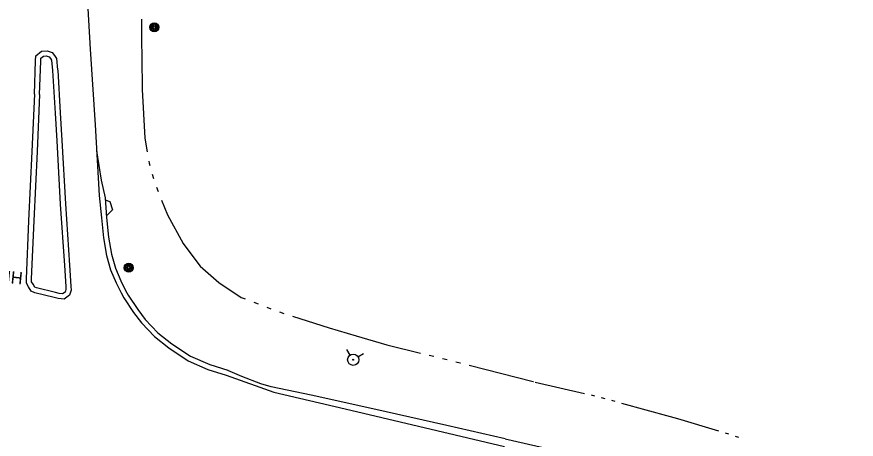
# Model space of a CAD drawing. Extents: x 588843 to 2552415, y 180129 to 269402.
# Drawn here: x 599232.1 to 599643.2, y 183803.5 to 184010.4 of the extents above; entities that cross this region are included whole.
import ezdxf

# ---------------------------------------------------------------- set-up
doc = ezdxf.new("R2010")
doc.units = 0
for name, color, linetype in [('E_MISCPROP', 7, 'Continuous'), ('E_RDWY', 7, 'Continuous'), ('E_RDWY_C_and_G', 7, 'Continuous'), ('E_RDWY_Gravel', 7, 'Continuous'), ('E_UTL_MH_Text', 7, 'Continuous'), ('E_UTL_WHydrant', 7, 'Continuous'), ('E_WTR_P', 7, 'Continuous')]:
    doc.layers.add(name, color=color, linetype=linetype)

# ---------------------------------------------------------------- blocks, each defined once
blk = doc.blocks.new('POLE_3')
at = {"layer": 'E_MISCPROP'}
for radius in [14.6, 11, 7.32, 3.66]:
    blk.add_circle((0, 0), radius, dxfattribs=at)
blk = doc.blocks.new('MHT_3')
at = {"layer": 'E_UTL_MH_Text'}
blk.add_text('MH', height=39.37, dxfattribs=at).set_placement((-32.2, -19.7))
blk = doc.blocks.new('HYD_3')
at = {"layer": 'E_UTL_WHydrant'}
for p, q in [((-12.6, 12.6), (-27.3, 27.3)), ((12.6, 12.6), (27.3, 27.3))]:
    blk.add_line(p, q, dxfattribs=at)
for radius in [18, 1.38]:
    blk.add_circle((0, 0), radius, dxfattribs=at)

msp = doc.modelspace()

# ---------------------------------------------------------------- linework, layer by layer
at = {"layer": 'E_RDWY'}
for points in [[(599266.09, 184028.82), (599268.02, 183994.55), (599270.42, 183957.48), (599272.37, 183922.88), (599273.6, 183911.9)], [(599334.67, 183834.88), (599357.98, 183826.52), (599392.83, 183818.26), (599428.78, 183809.78), (599470.96, 183799.93)]]:
    msp.add_lwpolyline(points, dxfattribs=at)
at = {"layer": 'E_RDWY_C_and_G'}
for points in [[(599240.77, 183972.46), (599241.32, 183988.79), (599241.45, 183991.28), (599244.16, 183993.49), (599246.91, 183993.72), (599249.36, 183992.82), (599250.61, 183991.43), (599251.48, 183989.86), (599252.12, 183984.4)], [(599243.27, 183972.38), (599243.81, 183988.68), (599243.89, 183990.04), (599245.15, 183991.06), (599246.57, 183991.19), (599247.92, 183990.69), (599248.56, 183989.97), (599249.05, 183989.08), (599249.64, 183984.11)], [(599249.64, 183984.11), (599250.84, 183963.17), (599251.71, 183949.58)], [(599252.14, 183984.25), (599253.34, 183963.32), (599254.21, 183949.74)], [(599238.08, 183910.46), (599239.7, 183944.45), (599240.87, 183972.48)], [(599240.58, 183910.34), (599242.2, 183944.34), (599243.37, 183972.37)], [(599251.71, 183949.58), (599253.42, 183918.58), (599255.5, 183888.53)], [(599254.21, 183949.72), (599255.91, 183918.74), (599258, 183888.71)], [(599273.6, 183911.9), (599274.52, 183902.03), (599276.1, 183893.47), (599278.06, 183886.49), (599280.71, 183879.97), (599283.16, 183875.23), (599284.46, 183872.72), (599289.27, 183865.53), (599293.1, 183860.44), (599299.55, 183853.72), (599306.64, 183848.15), (599316.03, 183841.91), (599325.73, 183837.68), (599334.67, 183834.88)], [(599276.09, 183912.13), (599277, 183902.37), (599278.54, 183894.03), (599280.43, 183887.3), (599282.99, 183881.01), (599285.38, 183876.37), (599286.61, 183873.99), (599291.31, 183866.98), (599295.01, 183862.07), (599301.24, 183855.57), (599308.1, 183850.17), (599317.23, 183844.12), (599326.61, 183840.02), (599335.42, 183837.26)], [(599258, 183888.66), (599258.55, 183878.38), (599258.66, 183876.44), (599257.97, 183874.04), (599255.3, 183872.03), (599252.44, 183872.31), (599250.4, 183872.9), (599240.99, 183875.18), (599239.2, 183875.92), (599237.92, 183878.04), (599236.82, 183879.81), (599236.82, 183882.07), (599238.08, 183910.45)], [(599255.5, 183888.53), (599256.05, 183878.24), (599256.14, 183876.72), (599255.8, 183875.54), (599254.57, 183874.61), (599252.91, 183874.77), (599251.04, 183875.31), (599241.77, 183877.57), (599240.91, 183877.92), (599240.05, 183879.35), (599239.32, 183880.52), (599239.32, 183882.01), (599240.58, 183910.34)]]:
    msp.add_lwpolyline(points, dxfattribs=at)
at = {"layer": 'E_RDWY_Gravel'}
for points in [[(599271.14, 183944.75), (599273.47, 183930.36), (599275.32, 183921.61), (599275.99, 183912.12)], [(599275.38, 183920.66), (599277.72, 183919.95), (599279.06, 183915.73), (599275.95, 183912.71)], [(599471.29, 183803.68), (599442.65, 183810.15), (599406.38, 183818.29), (599376.31, 183824.96), (599356.71, 183829.13), (599351.59, 183830.61), (599342.27, 183834.16), (599335.39, 183837.17)], [(599471.29, 183803.68), (599501.28, 183796.82), (599509.68, 183794.79), (599517.19, 183792.69), (599540.15, 183785.52), (599573.15, 183775.01), (599598.25, 183767.13), (599598.23, 183766.28), (599632.15, 183758.29), (599672.88, 183748.71), (599720.23, 183738.02), (599767.26, 183727.32), (599818.22, 183715.41), (599862.69, 183705.1), (599911.14, 183693.78)]]:
    msp.add_lwpolyline(points, dxfattribs=at)
at = {"layer": 'E_WTR_P'}
for points in [[(599293.12, 184009.14), (599293.13, 184000.68), (599293.49, 183976.59)], [(599293.49, 183976.58), (599293.52, 183974.75), (599294.87, 183950.99), (599295.97, 183944.16)], [(599296.69, 183939.72), (599296.86, 183938.68), (599297.2, 183937.54)], [(599298.48, 183933.24), (599299.12, 183931.09)], [(599300.58, 183926.84), (599301.4, 183924.75)], [(599303.03, 183920.57), (599305.86, 183913.36), (599313.53, 183899.3), (599318.82, 183892.27)], [(599318.82, 183892.27), (599321.85, 183888.25), (599331.03, 183880.15), (599341.96, 183872.94), (599344, 183872.16)], [(599348.19, 183870.55), (599350.29, 183869.74)], [(599354.48, 183868.14), (599356.57, 183867.33)], [(599360.78, 183865.77), (599362.92, 183865.08)], [(599367.2, 183863.72), (599385.12, 183858.01), (599398.31, 183854.14)], [(599398.31, 183854.14), (599413.35, 183849.74), (599429.74, 183845.68)], [(599434.1, 183844.6), (599436.28, 183844.06)], [(599440.64, 183842.98), (599442.82, 183842.44)], [(599447.18, 183841.36), (599449.19, 183840.87), (599449.36, 183840.82)], [(599453.71, 183839.72), (599484.97, 183831.8), (599485.17, 183831.74)], [(599485.96, 183831.44), (599510.05, 183825.88)], [(599513.38, 183825.11), (599515.04, 183824.73)], [(599518.34, 183823.88), (599519.99, 183823.43)], [(599523.28, 183822.53), (599524.92, 183822.08)], [(599528.21, 183821.18), (599552.05, 183814.64)], [(599552.05, 183814.64), (599555.65, 183813.65), (599575.74, 183807.55)], [(599579, 183806.56), (599580.63, 183806.07)], [(599583.87, 183805), (599585.47, 183804.41)]]:
    msp.add_lwpolyline(points, dxfattribs=at)

# ---------------------------------------------------------------- block references
at = {"layer": 'E_MISCPROP', "xscale": 0.1524003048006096, "yscale": 0.1524003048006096, "rotation": -16.127348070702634}
for p in [(599299.46, 184005.25), (599286.95, 183887.46)]:
    msp.add_blockref('POLE_3', p, dxfattribs=at)
at = {"layer": 'E_UTL_MH_Text', "xscale": 0.15240030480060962, "yscale": 0.1524003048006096, "rotation": -5.893823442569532}
msp.add_blockref('MHT_3', (599227.46, 183882.98), dxfattribs=at)
at = {"layer": 'E_UTL_WHydrant', "xscale": 0.1524003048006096, "yscale": 0.15240030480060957, "rotation": -12.94751795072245}
msp.add_blockref('HYD_3', (599396.86, 183842.38), dxfattribs=at)

doc.saveas('drawing.dxf')
